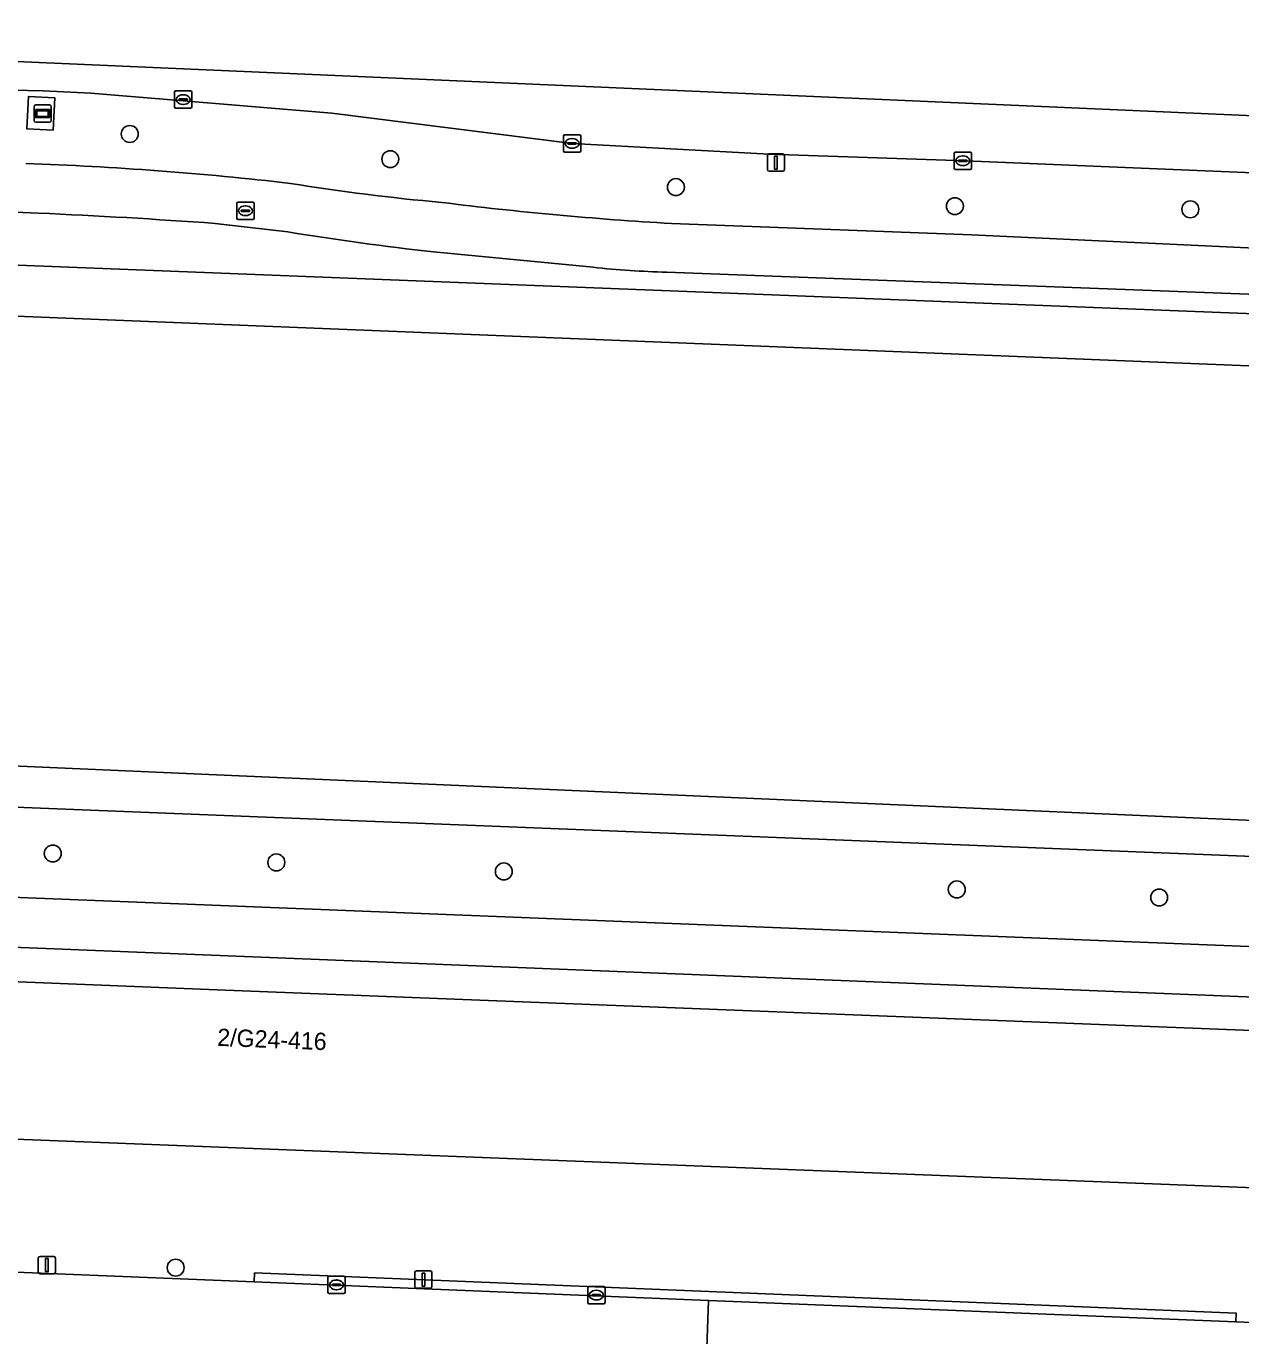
# Model space of a CAD drawing. Extents: x 160786 to 161429, y 386828 to 387485.
# Drawn here: x 161302.1 to 161372.3, y 387391.7 to 387467.4 of the extents above; entities that cross this region are included whole.
import ezdxf

# ---------------------------------------------------------------- set-up
doc = ezdxf.new("R2010")
doc.units = 0
for name, color, linetype in [('IMGEO_Berm_groen', 7, 'Continuous'), ('IMGEO_Boom', 7, 'Continuous'), ('IMGEO_Fietspad_gesloten', 7, 'Continuous'), ('IMGEO_Groenvoorziening', 7, 'Continuous'), ('IMGEO_Haag', 7, 'Continuous'), ('IMGEO_Kolk', 7, 'Continuous'), ('IMGEO_Lichtmast', 7, 'Continuous'), ('IMGEO_Pand', 7, 'Continuous'), ('IMGEO_Pand_nummerreeks', 7, 'Continuous'), ('IMGEO_Pand_overbouw', 7, 'Continuous'), ('IMGEO_Reclamebord', 7, 'Continuous'), ('IMGEO_Rijbaan_lokaal_gesloten', 7, 'Continuous'), ('IMGEO_Rijbaan_lokaal_open', 7, 'Continuous'), ('IMGEO_Rioolput', 7, 'Continuous'), ('IMGEO_Terreindeel_open', 7, 'Continuous'), ('IMGEO_Voetpad_open', 7, 'Continuous')]:
    doc.layers.add(name, color=color, linetype=linetype)

msp = doc.modelspace()

# ---------------------------------------------------------------- linework, layer by layer
at = {"layer": 'IMGEO_Berm_groen'}
for points in [[(161356.363, 387459.579), (161345.017, 387459.956), (161333.661, 387460.582), (161319.753, 387462.329), (161305.834, 387463.487), (161303.085, 387463.612), (161295.904, 387463.78), (161280.5, 387464.429), (161266.274, 387465.019), (161260.884, 387465.239), (161260.75, 387463.209)], [(161406.112, 387457.394), (161405.023, 387457.425), (161391.431, 387458.108), (161356.363, 387459.579)], [(161302.799, 387456.557), (161294.834, 387456.898), (161294.712, 387453.846), (161302.126, 387453.524), (161373.059, 387450.739), (161378.758, 387450.527), (161378.817, 387451.64), (161339.105, 387453.148)], [(161317.216, 387455.473), (161313.015, 387455.962)], [(161339.372, 387455.958), (161345.039, 387455.752), (161356.719, 387455.298), (161380.026, 387454.202), (161386.601, 387453.893), (161392.858, 387453.598), (161405.151, 387453.48), (161405.891, 387453.443)], [(161334.849, 387453.429), (161325.628, 387454.314)]]:
    msp.add_lwpolyline(points, dxfattribs=at)
msp.add_lwpolyline([(161303.651, 387461.344), (161302.129, 387461.425), (161302.229, 387463.3), (161303.751, 387463.219)], close=True, dxfattribs=at)
for centre, radius, start, end in [((161295.715, 387272.01), 187.516, 83.36802, 88.05739), ((161336.81, 387577.929), 121.227, 260.77281, 264.93355), ((161350.745, 387652.727), 197.097, 262.81799, 266.69192), ((161286.982, 387096.977), 359.927, 85.85221, 87.48128), ((161344.436, 387621.926), 168.664, 260.71277, 263.59766), ((161340.39, 387504.982), 51.85, 263.86525, 268.57987)]:
    msp.add_arc(centre, radius, start, end, dxfattribs=at)
at = {"layer": 'IMGEO_Boom'}
for centre in [(161308.084, 387461.127), (161323.136, 387459.672), (161339.636, 387458.06), (161355.754, 387456.957), (161369.353, 387456.776), (161303.633, 387419.581), (161316.552, 387419.067), (161329.692, 387418.544), (161355.861, 387417.504), (161367.552, 387417.039), (161310.736, 387395.664)]:
    msp.add_circle(centre, 0.489, dxfattribs=at)
at = {"layer": 'IMGEO_Fietspad_gesloten'}
for points in [[(161254.614, 387461.39), (161248.892, 387461.625), (161248.871, 387461.626), (161245.859, 387461.753), (161142.93, 387465.898), (161142.896, 387463.118), (161194.179, 387461.076), (161245.671, 387459.025), (161245.765, 387459.021), (161248.754, 387458.868), (161294.834, 387456.898), (161302.799, 387456.557)], [(161313.015, 387455.962), (161317.216, 387455.473)], [(161409.573, 387453.305), (161405.891, 387453.443), (161405.151, 387453.48), (161392.858, 387453.598), (161386.601, 387453.893), (161380.026, 387454.202), (161356.719, 387455.298), (161345.039, 387455.752), (161339.372, 387455.958)], [(161325.628, 387454.314), (161334.849, 387453.429)], [(161339.105, 387453.148), (161378.817, 387451.64), (161405.265, 387450.461), (161405.53, 387450.45), (161407.409, 387450.346), (161409.573, 387453.305)]]:
    msp.add_lwpolyline(points, dxfattribs=at)
for centre, radius, start, end in [((161295.715, 387272.01), 187.516, 83.36802, 88.05739), ((161336.81, 387577.929), 121.227, 260.77281, 264.93355), ((161350.745, 387652.727), 197.097, 262.81799, 266.69192), ((161286.982, 387096.977), 359.927, 85.85221, 87.48128), ((161344.436, 387621.926), 168.664, 260.71277, 263.59766), ((161340.39, 387504.982), 51.85, 263.86525, 268.57987)]:
    msp.add_arc(centre, radius, start, end, dxfattribs=at)
at = {"layer": 'IMGEO_Groenvoorziening'}
for points in [[(161260.891, 387452.237), (161258.32, 387452.341), (161257.88, 387441.458), (161257.204, 387424.75), (161257.505, 387424.738), (161257.475, 387423.998), (161375.886, 387419.29), (161375.903, 387419.661), (161376.666, 387436.39), (161377.175, 387447.554), (161374.739, 387447.654), (161373.448, 387421.465), (161260.165, 387426.446)], [(161374.739, 387447.654), (161372.726, 387447.736), (161260.891, 387452.237), (161260.165, 387426.446), (161373.448, 387421.465)], [(161257.475, 387423.998), (161257.264, 387418.802), (161375.649, 387414.095), (161375.886, 387419.29)]]:
    msp.add_lwpolyline(points, close=True, dxfattribs=at)
at = {"layer": 'IMGEO_Haag'}
msp.add_lwpolyline([(161257.475, 387423.998), (161257.264, 387418.802), (161375.649, 387414.095), (161375.886, 387419.29)], close=True, dxfattribs=at)
at = {"layer": 'IMGEO_Kolk'}
for p, q in [((161310.67, 387462.687), (161310.67, 387463.539)), ((161310.745, 387463.613), (161311.597, 387463.613)), ((161310.972, 387463.156), (161311.37, 387463.156)), ((161311.158, 387463.393), (161311.183, 387463.393)), ((161311.671, 387463.539), (161311.671, 387462.687)), ((161311.597, 387462.613), (161310.745, 387462.613)), ((161310.929, 387463.107), (161310.929, 387463.119)), ((161311.367, 387463.07), (161310.969, 387463.07)), ((161311.181, 387462.833), (161311.156, 387462.833)), ((161311.413, 387463.119), (161311.413, 387463.107)), ((161333.135, 387460.156), (161333.135, 387461.008)), ((161333.21, 387461.082), (161334.062, 387461.082)), ((161334.136, 387461.008), (161334.136, 387460.156)), ((161333.394, 387460.576), (161333.394, 387460.588)), ((161333.832, 387460.539), (161333.434, 387460.539)), ((161333.437, 387460.625), (161333.835, 387460.625)), ((161333.646, 387460.302), (161333.621, 387460.302)), ((161333.623, 387460.862), (161333.648, 387460.862)), ((161333.878, 387460.588), (161333.878, 387460.576)), ((161334.062, 387460.082), (161333.21, 387460.082)), ((161355.709, 387459.155), (161355.709, 387460.007)), ((161355.784, 387460.081), (161356.636, 387460.081)), ((161355.968, 387459.575), (161355.968, 387459.587)), ((161356.406, 387459.538), (161356.008, 387459.538)), ((161356.011, 387459.624), (161356.409, 387459.624)), ((161356.197, 387459.861), (161356.222, 387459.861)), ((161356.452, 387459.587), (161356.452, 387459.575)), ((161356.71, 387460.007), (161356.71, 387459.155)), ((161356.636, 387459.081), (161355.784, 387459.081)), ((161356.22, 387459.301), (161356.195, 387459.301)), ((161319.527, 387394.246), (161319.527, 387395.098)), ((161319.602, 387395.172), (161320.454, 387395.172)), ((161320.528, 387395.098), (161320.528, 387394.246)), ((161319.786, 387394.666), (161319.786, 387394.678)), ((161320.224, 387394.629), (161319.826, 387394.629)), ((161319.829, 387394.715), (161320.227, 387394.715)), ((161320.038, 387394.392), (161320.013, 387394.392)), ((161320.015, 387394.952), (161320.04, 387394.952)), ((161320.27, 387394.678), (161320.27, 387394.666)), ((161334.538, 387393.651), (161334.538, 387394.503)), ((161334.613, 387394.577), (161335.465, 387394.577)), ((161335.026, 387394.357), (161335.051, 387394.357)), ((161335.539, 387394.503), (161335.539, 387393.651)), ((161320.454, 387394.172), (161319.602, 387394.172)), ((161335.465, 387393.577), (161334.613, 387393.577)), ((161334.797, 387394.071), (161334.797, 387394.083)), ((161335.235, 387394.034), (161334.837, 387394.034)), ((161334.84, 387394.12), (161335.238, 387394.12)), ((161335.049, 387393.797), (161335.024, 387393.797)), ((161335.281, 387394.083), (161335.281, 387394.071))]:
    msp.add_line(p, q, dxfattribs=at)
for points in [[(161310.67, 387462.687), (161310.67, 387463.539)], [(161310.745, 387463.613), (161311.597, 387463.613)], [(161311.671, 387463.539), (161311.671, 387462.687)], [(161311.597, 387462.613), (161310.745, 387462.613)], [(161333.135, 387460.156), (161333.135, 387461.008)], [(161333.21, 387461.082), (161334.062, 387461.082)], [(161334.136, 387461.008), (161334.136, 387460.156)], [(161334.062, 387460.082), (161333.21, 387460.082)], [(161355.709, 387459.155), (161355.709, 387460.007)], [(161355.784, 387460.081), (161356.636, 387460.081)], [(161356.71, 387460.007), (161356.71, 387459.155)], [(161356.636, 387459.081), (161355.784, 387459.081)], [(161319.527, 387394.246), (161319.527, 387395.098)], [(161319.602, 387395.172), (161320.454, 387395.172)], [(161320.528, 387395.098), (161320.528, 387394.246)], [(161334.538, 387393.651), (161334.538, 387394.503)], [(161334.613, 387394.577), (161335.465, 387394.577)], [(161335.539, 387394.503), (161335.539, 387393.651)], [(161320.454, 387394.172), (161319.602, 387394.172)], [(161335.465, 387393.577), (161334.613, 387393.577)]]:
    msp.add_lwpolyline(points, dxfattribs=at)
for centre, radius, start, end in [((161310.747, 387463.537), 0.0765, 91.55205, 178.44795), ((161310.747, 387463.537), 0.0765, 91.55205, 178.44795), ((161310.969, 387463.116), 0.0403, 85.87752, 175.75265), ((161311.374, 387463.118), 0.0386, 1.73085, 96.63898), ((161311.595, 387463.537), 0.0765, 1.55205, 88.44795), ((161311.595, 387463.537), 0.0765, 1.55205, 88.44795), ((161310.747, 387462.689), 0.0765, 181.55205, 268.44795), ((161310.747, 387462.689), 0.0765, 181.55205, 268.44795), ((161310.966, 387463.106), 0.0366, 178.93798, 274.71019), ((161311.37, 387463.113), 0.043, 264.86636, 352.45326), ((161311.595, 387462.689), 0.0765, 271.55205, 358.44795), ((161311.595, 387462.689), 0.0765, 271.55205, 358.44795), ((161333.212, 387461.006), 0.0765, 91.55205, 178.44795), ((161333.212, 387461.006), 0.0765, 91.55205, 178.44795), ((161334.06, 387461.006), 0.0765, 1.55205, 88.44795), ((161334.06, 387461.006), 0.0765, 1.55205, 88.44795), ((161333.212, 387460.158), 0.0765, 181.55205, 268.44795), ((161333.212, 387460.158), 0.0765, 181.55205, 268.44795), ((161333.434, 387460.585), 0.0403, 85.87752, 175.75265), ((161333.431, 387460.575), 0.0366, 178.93798, 274.71019), ((161333.835, 387460.582), 0.043, 264.86636, 352.45326), ((161333.839, 387460.587), 0.0386, 1.73085, 96.63898), ((161334.06, 387460.158), 0.0765, 271.55205, 358.44795), ((161334.06, 387460.158), 0.0765, 271.55205, 358.44795), ((161355.786, 387460.005), 0.0765, 91.55205, 178.44795), ((161355.786, 387460.005), 0.0765, 91.55205, 178.44795), ((161356.008, 387459.584), 0.0403, 85.87752, 175.75265), ((161356.005, 387459.574), 0.0366, 178.93798, 274.71019), ((161356.409, 387459.581), 0.043, 264.86636, 352.45326), ((161356.413, 387459.586), 0.0386, 1.73085, 96.63898), ((161356.634, 387460.005), 0.0765, 1.55205, 88.44795), ((161356.634, 387460.005), 0.0765, 1.55205, 88.44795), ((161355.786, 387459.157), 0.0765, 181.55205, 268.44795), ((161355.786, 387459.157), 0.0765, 181.55205, 268.44795), ((161356.634, 387459.157), 0.0765, 271.55205, 358.44795), ((161356.634, 387459.157), 0.0765, 271.55205, 358.44795), ((161319.604, 387395.096), 0.0765, 91.55205, 178.44795), ((161319.604, 387395.096), 0.0765, 91.55205, 178.44795), ((161320.452, 387395.096), 0.0765, 1.55205, 88.44795), ((161320.452, 387395.096), 0.0765, 1.55205, 88.44795), ((161319.826, 387394.675), 0.0403, 85.87752, 175.75265), ((161319.823, 387394.665), 0.0366, 178.93798, 274.71019), ((161320.227, 387394.672), 0.043, 264.86636, 352.45326), ((161320.231, 387394.677), 0.0386, 1.73085, 96.63898), ((161334.615, 387394.501), 0.0765, 91.55205, 178.44795), ((161334.615, 387394.501), 0.0765, 91.55205, 178.44795), ((161335.463, 387394.501), 0.0765, 1.55205, 88.44795), ((161335.463, 387394.501), 0.0765, 1.55205, 88.44795), ((161319.604, 387394.248), 0.0765, 181.55205, 268.44795), ((161319.604, 387394.248), 0.0765, 181.55205, 268.44795), ((161320.452, 387394.248), 0.0765, 271.55205, 358.44795), ((161320.452, 387394.248), 0.0765, 271.55205, 358.44795), ((161334.615, 387393.653), 0.0765, 181.55205, 268.44795), ((161334.615, 387393.653), 0.0765, 181.55205, 268.44795), ((161334.837, 387394.08), 0.0403, 85.87752, 175.75265), ((161334.834, 387394.07), 0.0366, 178.93798, 274.71019), ((161335.238, 387394.077), 0.043, 264.86636, 352.45326), ((161335.242, 387394.082), 0.0386, 1.73085, 96.63898), ((161335.463, 387393.653), 0.0765, 271.55205, 358.44795), ((161335.463, 387393.653), 0.0765, 271.55205, 358.44795)]:
    msp.add_arc(centre, radius, start, end, dxfattribs=at)
for centre, major_axis, ratio, start_param, end_param in [((161311.157, 387463.113), (-0.387, 0.002), 0.722429, 4.712389, 7.853982), ((161311.182, 387463.113), (-0.39, 0.002), 0.717154, 1.570796, 4.712389), ((161333.622, 387460.582), (-0.387, 0.002), 0.722429, 4.712389, 7.853982), ((161333.647, 387460.582), (-0.39, 0.002), 0.717154, 1.570796, 4.712389), ((161356.196, 387459.581), (-0.387, 0.002), 0.722429, 4.712389, 7.853982), ((161356.221, 387459.581), (-0.39, 0.002), 0.717154, 1.570796, 4.712389), ((161320.014, 387394.672), (-0.387, 0.002), 0.722429, 4.712389, 7.853982), ((161320.039, 387394.672), (-0.39, 0.002), 0.717154, 1.570796, 4.712389), ((161335.025, 387394.077), (-0.387, 0.002), 0.722429, 4.712389, 7.853982), ((161335.05, 387394.077), (-0.39, 0.002), 0.717154, 1.570796, 4.712389)]:
    msp.add_ellipse(centre, major_axis=major_axis, ratio=ratio, start_param=start_param, end_param=end_param, dxfattribs=at)
at = {"layer": 'IMGEO_Lichtmast'}
for p, q in [((161344.918, 387459.077), (161344.918, 387459.877)), ((161344.918, 387459.877), (161344.918, 387459.077)), ((161345.018, 387459.977), (161345.808, 387459.977)), ((161345.808, 387459.977), (161345.018, 387459.977)), ((161345.908, 387459.877), (161345.908, 387459.077)), ((161345.908, 387459.077), (161345.908, 387459.877)), ((161345.808, 387458.977), (161345.018, 387458.977)), ((161345.018, 387458.977), (161345.808, 387458.977)), ((161302.799, 387395.412), (161302.799, 387396.212)), ((161302.799, 387396.212), (161302.799, 387395.412)), ((161302.899, 387396.312), (161303.689, 387396.312)), ((161303.689, 387396.312), (161302.899, 387396.312)), ((161303.789, 387396.212), (161303.789, 387395.412)), ((161303.789, 387395.412), (161303.789, 387396.212)), ((161303.689, 387395.312), (161302.899, 387395.312)), ((161302.899, 387395.312), (161303.689, 387395.312)), ((161324.552, 387394.577), (161324.552, 387395.377)), ((161324.552, 387395.377), (161324.552, 387394.577)), ((161324.652, 387395.477), (161325.442, 387395.477)), ((161325.442, 387395.477), (161324.652, 387395.477)), ((161325.542, 387395.377), (161325.542, 387394.577)), ((161325.542, 387394.577), (161325.542, 387395.377)), ((161325.442, 387394.477), (161324.652, 387394.477)), ((161324.652, 387394.477), (161325.442, 387394.477))]:
    msp.add_line(p, q, dxfattribs=at)
for points in [[(161345.338, 387459.852), (161345.488, 387459.852), (161345.488, 387459.102), (161345.338, 387459.102), (161345.338, 387459.852)], [(161303.219, 387396.187), (161303.369, 387396.187), (161303.369, 387395.437), (161303.219, 387395.437), (161303.219, 387396.187)], [(161324.972, 387395.352), (161325.122, 387395.352), (161325.122, 387394.602), (161324.972, 387394.602), (161324.972, 387395.352)]]:
    msp.add_lwpolyline(points, dxfattribs=at)
for centre, start, end in [((161345.018, 387459.877), 90, 180), ((161345.018, 387459.877), 90, 180), ((161345.808, 387459.877), 0, 90), ((161345.808, 387459.877), 360, 90), ((161345.018, 387459.077), 180, 270), ((161345.018, 387459.077), 180, 270), ((161345.808, 387459.077), 270, 0), ((161345.808, 387459.077), 270, 0), ((161302.899, 387396.212), 90, 180), ((161302.899, 387396.212), 90, 180), ((161303.689, 387396.212), 0, 90), ((161303.689, 387396.212), 360, 90), ((161302.899, 387395.412), 180, 270), ((161302.899, 387395.412), 180, 270), ((161303.689, 387395.412), 270, 0), ((161303.689, 387395.412), 270, 0), ((161324.652, 387395.377), 90, 180), ((161324.652, 387395.377), 90, 180), ((161325.442, 387395.377), 0, 90), ((161325.442, 387395.377), 360, 90), ((161324.652, 387394.577), 180, 270), ((161324.652, 387394.577), 180, 270), ((161325.442, 387394.577), 270, 0), ((161325.442, 387394.577), 270, 0)]:
    msp.add_arc(centre, 0.1, start, end, dxfattribs=at)
at = {"layer": 'IMGEO_Pand'}
msp.add_lwpolyline([(161263.908, 387413.683), (161263.989, 387415.676), (161257.087, 387415.956), (161257.011, 387414.076), (161207.085, 387416.032), (161204.415, 387416.137), (161145.344, 387418.452), (161145.397, 387420.401), (161142.22, 387420.52), (161141.912, 387412.783), (161145.063, 387412.658), (161144.926, 387409.227), (161203.521, 387406.927), (161204.048, 387406.906), (161206.714, 387406.801), (161312.774, 387402.637), (161315.704, 387402.522), (161375.014, 387400.193), (161375.372, 387409.257), (161316.065, 387411.587), (161313.125, 387411.702)], close=True, dxfattribs=at)
at = {"layer": 'IMGEO_Pand_overbouw'}
msp.add_lwpolyline([(161375.467, 387411.182), (161263.989, 387415.676), (161263.908, 387413.683), (161313.125, 387411.702), (161316.065, 387411.587), (161375.372, 387409.257)], close=True, dxfattribs=at)
at = {"layer": 'IMGEO_Reclamebord'}
for p, q in [((161302.554, 387461.901), (161302.554, 387462.701)), ((161302.554, 387462.701), (161302.554, 387461.901)), ((161302.654, 387462.801), (161303.444, 387462.801)), ((161303.444, 387462.801), (161302.654, 387462.801)), ((161303.544, 387462.701), (161303.544, 387461.901)), ((161303.544, 387461.901), (161303.544, 387462.701)), ((161303.444, 387461.801), (161302.654, 387461.801)), ((161302.654, 387461.801), (161303.444, 387461.801))]:
    msp.add_line(p, q, dxfattribs=at)
for points in [[(161302.655, 387462.533), (161303.443, 387462.533), (161303.443, 387462.069), (161302.655, 387462.069), (161302.655, 387462.533)], [(161302.72, 387462.468), (161302.72, 387462.134), (161303.378, 387462.134), (161303.378, 387462.468), (161302.72, 387462.468)]]:
    msp.add_lwpolyline(points, dxfattribs=at)
for centre, start, end in [((161302.654, 387462.701), 90, 180), ((161302.654, 387462.701), 90, 180), ((161303.444, 387462.701), 0, 90), ((161303.444, 387462.701), 360, 90), ((161302.654, 387461.901), 180, 270), ((161302.654, 387461.901), 180, 270), ((161303.444, 387461.901), 270, 0), ((161303.444, 387461.901), 270, 0)]:
    msp.add_arc(centre, 0.1, start, end, dxfattribs=at)
at = {"layer": 'IMGEO_Rijbaan_lokaal_gesloten'}
for points in [[(161405.951, 387460.736), (161294.046, 387465.639), (161256.203, 387467.351)], [(161256.838, 387465.403), (161260.884, 387465.239), (161266.274, 387465.019), (161280.5, 387464.429), (161295.904, 387463.78), (161303.085, 387463.612), (161305.834, 387463.487), (161319.753, 387462.329), (161333.661, 387460.582), (161345.017, 387459.956), (161356.363, 387459.579), (161391.431, 387458.108), (161405.023, 387457.425), (161406.112, 387457.394), (161405.951, 387460.736)], [(161341.303, 387387.73), (161341.523, 387393.773), (161315.275, 387394.84), (161300.082, 387395.457), (161261.798, 387397.029), (161261.453, 387389.187)]]:
    msp.add_lwpolyline(points, dxfattribs=at)
at = {"layer": 'IMGEO_Rijbaan_lokaal_open'}
msp.add_lwpolyline([(161374.819, 387392.42), (161371.974, 387392.536), (161341.523, 387393.773), (161341.303, 387387.73), (161342.991, 387387.637), (161345.634, 387387.554), (161368.642, 387386.829), (161370.821, 387386.76), (161373.037, 387386.69)], dxfattribs=at)
at = {"layer": 'IMGEO_Rioolput'}
for p, q in [((161314.265, 387456.267), (161314.265, 387457.119)), ((161314.34, 387457.193), (161315.192, 387457.193)), ((161315.266, 387457.119), (161315.266, 387456.267)), ((161314.524, 387456.687), (161314.524, 387456.699)), ((161314.962, 387456.65), (161314.564, 387456.65)), ((161314.567, 387456.736), (161314.965, 387456.736)), ((161314.776, 387456.413), (161314.751, 387456.413)), ((161314.753, 387456.973), (161314.778, 387456.973)), ((161315.008, 387456.699), (161315.008, 387456.687)), ((161315.192, 387456.193), (161314.34, 387456.193))]:
    msp.add_line(p, q, dxfattribs=at)
for points in [[(161314.265, 387456.267), (161314.265, 387457.119)], [(161314.34, 387457.193), (161315.192, 387457.193)], [(161315.266, 387457.119), (161315.266, 387456.267)], [(161315.192, 387456.193), (161314.34, 387456.193)]]:
    msp.add_lwpolyline(points, dxfattribs=at)
for centre, radius, start, end in [((161314.342, 387457.117), 0.0765, 91.55205, 178.44795), ((161314.342, 387457.117), 0.0765, 91.55205, 178.44795), ((161315.19, 387457.117), 0.0765, 1.55205, 88.44795), ((161315.19, 387457.117), 0.0765, 1.55205, 88.44795), ((161314.564, 387456.696), 0.0403, 85.87752, 175.75265), ((161314.561, 387456.686), 0.0366, 178.93798, 274.71019), ((161314.965, 387456.693), 0.043, 264.86636, 352.45326), ((161314.969, 387456.698), 0.0386, 1.73085, 96.63898), ((161314.342, 387456.269), 0.0765, 181.55205, 268.44795), ((161314.342, 387456.269), 0.0765, 181.55205, 268.44795), ((161315.19, 387456.269), 0.0765, 271.55205, 358.44795), ((161315.19, 387456.269), 0.0765, 271.55205, 358.44795)]:
    msp.add_arc(centre, radius, start, end, dxfattribs=at)
for centre, major_axis, ratio, start_param, end_param in [((161314.752, 387456.693), (-0.387, 0.002), 0.722429, 4.712389, 7.853982), ((161314.777, 387456.693), (-0.39, 0.002), 0.717154, 1.570796, 4.712389)]:
    msp.add_ellipse(centre, major_axis=major_axis, ratio=ratio, start_param=start_param, end_param=end_param, dxfattribs=at)
at = {"layer": 'IMGEO_Terreindeel_open'}
msp.add_lwpolyline([(161303.651, 387461.344), (161303.751, 387463.219), (161302.229, 387463.3), (161302.129, 387461.425)], close=True, dxfattribs=at)
at = {"layer": 'IMGEO_Voetpad_open'}
for points in [[(161402.776, 387413.127), (161377.236, 387413.987), (161377.461, 387419.227), (161377.474, 387419.537), (161378.195, 387436.325), (161378.674, 387447.492), (161378.921, 387447.482), (161407.413, 387446.245), (161405.53, 387450.45), (161405.265, 387450.461), (161378.817, 387451.64), (161378.758, 387450.527), (161373.059, 387450.739), (161302.126, 387453.524), (161294.712, 387453.846), (161254.295, 387455.545)], [(161139.09, 387402.108), (161144.425, 387401.833), (161144.637, 387401.822), (161144.658, 387402.315), (161203.264, 387399.878), (161203.485, 387399.869), (161203.466, 387399.424), (161258.25, 387397.175), (161261.798, 387397.029), (161300.082, 387395.457), (161315.275, 387394.84), (161315.295, 387395.358), (161371.993, 387393.038), (161371.974, 387392.536), (161374.819, 387392.42)]]:
    msp.add_lwpolyline(points, dxfattribs=at)
for points in [[(161257.264, 387418.802), (161257.475, 387423.998), (161257.505, 387424.738), (161257.204, 387424.75), (161257.88, 387441.458), (161258.32, 387452.341), (161260.891, 387452.237), (161372.726, 387447.736), (161374.739, 387447.654), (161377.175, 387447.554), (161376.666, 387436.39), (161375.903, 387419.661), (161375.886, 387419.29), (161375.649, 387414.095)], [(161375.372, 387409.257), (161375.014, 387400.193), (161315.704, 387402.522), (161312.774, 387402.637), (161206.714, 387406.801), (161204.048, 387406.906), (161203.521, 387406.927), (161144.926, 387409.227), (161145.063, 387412.658), (161141.912, 387412.783), (161142.22, 387420.52), (161145.397, 387420.401), (161145.344, 387418.452), (161204.415, 387416.137), (161207.085, 387416.032), (161257.011, 387414.076), (161257.087, 387415.956), (161263.989, 387415.676), (161263.908, 387413.683), (161313.125, 387411.702), (161316.065, 387411.587)], [(161371.974, 387392.536), (161371.993, 387393.038), (161315.295, 387395.358), (161315.275, 387394.84), (161341.523, 387393.773)]]:
    msp.add_lwpolyline(points, close=True, dxfattribs=at)

# ---------------------------------------------------------------- texts
at = {"layer": 'IMGEO_Pand_nummerreeks'}
msp.add_text('2/G24-416', height=1, rotation=357.67061, dxfattribs=at).set_placement((161313.125, 387408.476))

doc.saveas('drawing.dxf')
